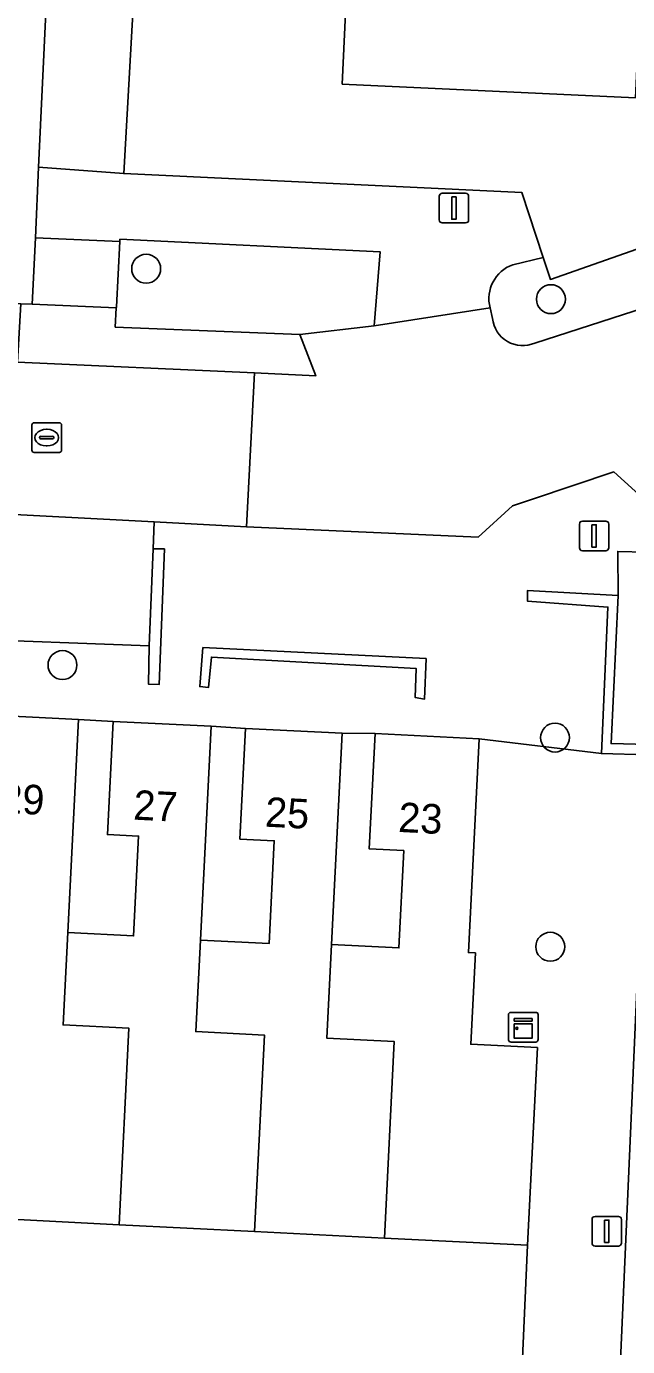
# Model space of a CAD drawing. Extents: x 162989 to 165008, y 383432 to 384338.
# Drawn here: x 164770.39 to 164790.72, y 383753.97 to 383798.57 of the extents above; entities that cross this region are included whole.
import ezdxf

# ---------------------------------------------------------------- set-up
doc = ezdxf.new("R2010")
doc.units = 0
for name, color, linetype in [('IMGEO_Boom', 7, 'Continuous'), ('IMGEO_Erf', 7, 'Continuous'), ('IMGEO_Groenvoorziening', 7, 'Continuous'), ('IMGEO_Kast', 7, 'Continuous'), ('IMGEO_Lichtmast', 7, 'Continuous'), ('IMGEO_Muur', 7, 'Continuous'), ('IMGEO_Pand', 7, 'Continuous'), ('IMGEO_Pand_nummerreeks', 7, 'Continuous'), ('IMGEO_Parkeervlak_open', 7, 'Continuous'), ('IMGEO_Rijbaan_lokaal_open', 7, 'Continuous'), ('IMGEO_Rioolput', 7, 'Continuous'), ('IMGEO_Voetpad_op_trap', 7, 'Continuous'), ('IMGEO_Voetpad_open', 7, 'Continuous')]:
    doc.layers.add(name, color=color, linetype=linetype)

msp = doc.modelspace()

# ---------------------------------------------------------------- linework, layer by layer
at = {"layer": 'IMGEO_Boom'}
for centre in [(164774.439, 383790.386), (164788.126, 383789.357), (164771.609, 383776.996), (164788.263, 383774.543), (164788.104, 383767.48)]:
    msp.add_circle(centre, 0.489, dxfattribs=at)
at = {"layer": 'IMGEO_Erf'}
for points in [[(164774.849, 383814.253), (164773.68, 383793.599), (164787.142, 383792.961), (164787.864, 383790.77), (164788.11, 383790.026), (164797.476, 383793.306), (164799.393, 383793.975), (164799.849, 383794.134), (164800.095, 383799.383)], [(164700.719, 383805.515), (164700.236, 383795.672), (164715.068, 383794.96), (164718.264, 383794.806), (164718.111, 383791.788), (164727.461, 383791.324), (164730.661, 383791.165), (164737.627, 383790.82), (164740.501, 383790.677), (164770.2, 383789.203), (164770.587, 383789.184), (164770.692, 383791.433), (164770.804, 383793.815), (164771.061, 383799.282)], [(164791.21, 383801.113), (164790.98, 383796.164), (164781.069, 383796.626), (164781.394, 383803.588)], [(164787.008, 383750), (164787.333, 383757.393), (164782.493, 383757.637), (164778.104, 383757.858), (164773.523, 383758.088), (164768.8, 383758.326), (164768.965, 383761.601), (164767.065, 383761.696), (164764.942, 383761.803), (164764.779, 383758.576), (164760.084, 383758.812), (164755.629, 383759.037), (164751.039, 383759.268), (164746.381, 383759.502), (164746.53, 383762.47), (164744.352, 383762.58), (164739.876, 383762.805)]]:
    msp.add_lwpolyline(points, dxfattribs=at)
for points in [[(164772.149, 383775.155), (164771.786, 383767.957), (164774.014, 383767.844), (164774.184, 383771.217), (164773.127, 383771.27), (164773.319, 383775.093)], [(164776.635, 383774.926), (164776.271, 383767.701), (164778.594, 383767.584), (164778.769, 383771.057), (164777.608, 383771.116), (164777.796, 383774.853)], [(164781.065, 383774.689), (164780.705, 383767.555), (164782.983, 383767.44), (164783.148, 383770.725), (164781.983, 383770.784), (164782.18, 383774.682)]]:
    msp.add_lwpolyline(points, close=True, dxfattribs=at)
at = {"layer": 'IMGEO_Groenvoorziening'}
for points in [[(164797.789, 383791.998), (164799.744, 383792.663), (164799.393, 383793.975), (164797.476, 383793.306), (164788.11, 383790.026), (164787.864, 383790.77), (164786.836, 383790.521)], [(164787.579, 383787.874), (164796.888, 383790.882), (164796.985, 383790.899), (164797.079, 383790.926)], [(164786.068, 383789.066), (164786.147, 383788.709)]]:
    msp.add_lwpolyline(points, dxfattribs=at)
msp.add_lwpolyline([(164782.353, 383790.951), (164773.549, 383791.381), (164773.545, 383791.309), (164773.431, 383789.096), (164773.43, 383789.069), (164773.396, 383788.413), (164779.64, 383788.161), (164782.147, 383788.454)], close=True, dxfattribs=at)
for centre, radius, start, end in [((164787.243, 383789.376), 1.215, 109.5709, 194.7758), ((164787.17, 383788.818), 1.029, 186.1073, 293.3998)]:
    msp.add_arc(centre, radius, start, end, dxfattribs=at)
at = {"layer": 'IMGEO_Kast'}
for p, q in [((164786.692, 383764.335), (164786.692, 383765.176)), ((164786.692, 383765.176), (164786.692, 383764.335)), ((164786.767, 383765.26), (164787.608, 383765.26)), ((164787.608, 383765.26), (164786.767, 383765.26)), ((164787.692, 383765.185), (164787.692, 383764.344)), ((164787.692, 383764.344), (164787.692, 383765.185)), ((164787.617, 383764.26), (164786.776, 383764.26)), ((164786.776, 383764.26), (164787.617, 383764.26))]:
    msp.add_line(p, q, dxfattribs=at)
for points in [[(164786.887, 383765.05), (164787.487, 383765.05), (164787.487, 383764.965), (164786.887, 383764.965), (164786.887, 383765.05)], [(164786.887, 383764.875), (164787.487, 383764.875), (164787.487, 383764.386), (164786.887, 383764.386), (164786.887, 383764.875)]]:
    msp.add_lwpolyline(points, dxfattribs=at)
msp.add_circle((164786.971, 383764.724), 0.0377, dxfattribs=at)
for centre, start, end in [((164786.77, 383765.182), 92.4484, 184.2845), ((164786.77, 383765.182), 92.4484, 184.2845), ((164787.614, 383765.182), 2.4484, 94.2845), ((164787.614, 383765.182), 2.4484, 94.2845), ((164786.77, 383764.338), 182.4484, 274.2845), ((164786.77, 383764.338), 182.4484, 274.2845), ((164787.614, 383764.338), 272.4484, 4.2845), ((164787.614, 383764.338), 272.4484, 4.2845)]:
    msp.add_arc(centre, 0.0779, start, end, dxfattribs=at)
at = {"layer": 'IMGEO_Lichtmast'}
for p, q in [((164784.351, 383792.034), (164784.351, 383792.834)), ((164784.351, 383792.834), (164784.351, 383792.034)), ((164784.451, 383792.934), (164785.241, 383792.934)), ((164785.241, 383792.934), (164784.451, 383792.934)), ((164785.341, 383792.834), (164785.341, 383792.034)), ((164785.341, 383792.034), (164785.341, 383792.834)), ((164785.241, 383791.934), (164784.451, 383791.934)), ((164784.451, 383791.934), (164785.241, 383791.934)), ((164789.19, 383781.859), (164789.98, 383781.859)), ((164789.98, 383781.859), (164789.19, 383781.859)), ((164789.09, 383780.959), (164789.09, 383781.759)), ((164789.09, 383781.759), (164789.09, 383780.959)), ((164790.08, 383781.759), (164790.08, 383780.959)), ((164790.08, 383780.959), (164790.08, 383781.759)), ((164789.98, 383780.859), (164789.19, 383780.859)), ((164789.19, 383780.859), (164789.98, 383780.859)), ((164789.517, 383757.467), (164789.517, 383758.267)), ((164789.517, 383758.267), (164789.517, 383757.467)), ((164789.617, 383758.367), (164790.407, 383758.367)), ((164790.407, 383758.367), (164789.617, 383758.367)), ((164790.507, 383758.267), (164790.507, 383757.467)), ((164790.507, 383757.467), (164790.507, 383758.267)), ((164790.407, 383757.367), (164789.617, 383757.367)), ((164789.617, 383757.367), (164790.407, 383757.367))]:
    msp.add_line(p, q, dxfattribs=at)
for points in [[(164784.771, 383792.809), (164784.921, 383792.809), (164784.921, 383792.059), (164784.771, 383792.059), (164784.771, 383792.809)], [(164789.51, 383781.734), (164789.66, 383781.734), (164789.66, 383780.984), (164789.51, 383780.984), (164789.51, 383781.734)], [(164789.937, 383758.242), (164790.087, 383758.242), (164790.087, 383757.492), (164789.937, 383757.492), (164789.937, 383758.242)]]:
    msp.add_lwpolyline(points, dxfattribs=at)
for centre, start, end in [((164784.451, 383792.834), 90, 180), ((164784.451, 383792.834), 90, 180), ((164785.241, 383792.834), 0, 90), ((164785.241, 383792.834), 360, 90), ((164784.451, 383792.034), 180, 270), ((164784.451, 383792.034), 180, 270), ((164785.241, 383792.034), 270, 0), ((164785.241, 383792.034), 270, 0), ((164789.19, 383781.759), 90, 180), ((164789.19, 383781.759), 90, 180), ((164789.98, 383781.759), 0, 90), ((164789.98, 383781.759), 360, 90), ((164789.19, 383780.959), 180, 270), ((164789.19, 383780.959), 180, 270), ((164789.98, 383780.959), 270, 0), ((164789.98, 383780.959), 270, 0), ((164789.617, 383758.267), 90, 180), ((164789.617, 383758.267), 90, 180), ((164790.407, 383758.267), 0, 90), ((164790.407, 383758.267), 360, 90), ((164789.617, 383757.467), 180, 270), ((164789.617, 383757.467), 180, 270), ((164790.407, 383757.467), 270, 0), ((164790.407, 383757.467), 270, 0)]:
    msp.add_arc(centre, 0.1, start, end, dxfattribs=at)
at = {"layer": 'IMGEO_Muur'}
for points in [[(164774.538, 383777.648), (164774.52, 383776.345), (164774.88, 383776.34), (164775.057, 383780.918), (164774.674, 383780.926)], [(164790.395, 383779.342), (164787.337, 383779.517), (164787.338, 383779.151), (164790.051, 383778.952), (164789.831, 383774.005), (164791.377, 383773.957), (164791.402, 383774.317), (164790.162, 383774.345)], [(164783.853, 383775.848), (164783.903, 383777.217), (164776.358, 383777.588), (164776.249, 383776.27), (164776.549, 383776.239), (164776.644, 383777.264), (164783.569, 383776.877), (164783.534, 383775.903)]]:
    msp.add_lwpolyline(points, close=True, dxfattribs=at)
at = {"layer": 'IMGEO_Pand'}
for points in [[(164788.009, 383803.275), (164781.394, 383803.588), (164781.069, 383796.626), (164790.98, 383796.164), (164791.21, 383801.113), (164787.916, 383801.267)], [(164767.065, 383761.696), (164768.965, 383761.601), (164768.8, 383758.326), (164773.523, 383758.088), (164773.858, 383764.726), (164771.627, 383764.838), (164771.786, 383767.957), (164772.149, 383775.155), (164768.808, 383775.323), (164768.616, 383771.508), (164769.805, 383771.448), (164769.636, 383768.109), (164767.392, 383768.222)], [(164771.786, 383767.957), (164771.627, 383764.838), (164773.858, 383764.726), (164773.523, 383758.088), (164778.104, 383757.858), (164778.439, 383764.496), (164776.114, 383764.613), (164776.271, 383767.701), (164776.635, 383774.926), (164773.319, 383775.093), (164773.127, 383771.27), (164774.184, 383771.217), (164774.014, 383767.844)], [(164782.493, 383757.637), (164782.826, 383764.276), (164780.545, 383764.39), (164780.705, 383767.555), (164781.065, 383774.689), (164777.796, 383774.853), (164777.608, 383771.116), (164778.769, 383771.057), (164778.594, 383767.584), (164776.271, 383767.701), (164776.114, 383764.613), (164778.439, 383764.496), (164778.104, 383757.858)], [(164782.493, 383757.637), (164787.333, 383757.393), (164787.669, 383764.073), (164785.417, 383764.186), (164785.572, 383767.27), (164785.333, 383767.282), (164785.697, 383774.504), (164782.18, 383774.682), (164781.983, 383770.784), (164783.148, 383770.725), (164782.983, 383767.44), (164780.705, 383767.555), (164780.545, 383764.39), (164782.826, 383764.276)]]:
    msp.add_lwpolyline(points, close=True, dxfattribs=at)
at = {"layer": 'IMGEO_Parkeervlak_open'}
msp.add_lwpolyline([(164761.361, 383781.258), (164761.257, 383778.137), (164774.538, 383777.648), (164774.674, 383780.926), (164774.709, 383781.831), (164762.469, 383782.473), (164760.521, 383782.582), (164744.074, 383783.346), (164744.046, 383782.542)], dxfattribs=at)
at = {"layer": 'IMGEO_Rijbaan_lokaal_open'}
for points in [[(164786.147, 383788.709), (164786.068, 383789.066), (164782.147, 383788.454), (164779.64, 383788.161), (164780.176, 383786.767), (164778.099, 383786.863), (164777.826, 383781.668), (164785.667, 383781.32), (164786.826, 383782.373), (164787.498, 383782.596), (164790.247, 383783.52), (164791.337, 383782.549), (164791.341, 383780.813), (164796.142, 383780.535), (164796.3, 383784.156), (164798.175, 383784.772), (164799.138, 383785.106), (164797.079, 383790.926)], [(164797.079, 383790.926), (164796.985, 383790.899), (164796.888, 383790.882), (164787.579, 383787.874)], [(164778.099, 383786.863), (164770.088, 383787.231), (164744.184, 383788.424)], [(164719.441, 383785.188), (164744.121, 383784.239), (164744.074, 383783.346), (164760.521, 383782.582), (164762.469, 383782.473), (164774.709, 383781.831), (164777.826, 383781.668), (164778.099, 383786.863)]]:
    msp.add_lwpolyline(points, dxfattribs=at)
for points in [[(164797.258, 383777.407), (164797.264, 383777.517), (164797.207, 383777.52), (164797.351, 383780.459), (164796.142, 383780.535), (164791.341, 383780.813), (164790.383, 383780.837), (164790.395, 383779.342), (164790.162, 383774.345), (164791.402, 383774.317), (164791.377, 383773.957), (164797.078, 383773.749)], [(164796.935, 383770.852), (164797.078, 383773.749), (164791.377, 383773.957), (164790.377, 383751.2), (164790.313, 383750), (164790.15, 383746.953), (164808.233, 383746.147), (164808.533, 383746.123), (164808.668, 383749.309), (164821.207, 383748.633), (164821.312, 383750), (164821.436, 383752.563), (164821.533, 383754.99), (164818.484, 383755.14), (164815.434, 383755.29), (164812.384, 383755.44), (164808.564, 383755.628), (164808.456, 383753.446), (164805.418, 383753.595), (164802.38, 383753.745), (164799.342, 383753.894), (164799.453, 383756.154), (164796.226, 383756.313), (164796.408, 383760.009)]]:
    msp.add_lwpolyline(points, close=True, dxfattribs=at)
msp.add_arc((164787.17, 383788.818), 1.029, 186.1073, 293.3998, dxfattribs=at)
at = {"layer": 'IMGEO_Rioolput'}
for p, q in [((164770.577, 383784.254), (164770.577, 383785.106)), ((164770.652, 383785.18), (164771.504, 383785.18)), ((164771.065, 383784.96), (164771.09, 383784.96)), ((164771.578, 383785.106), (164771.578, 383784.254)), ((164770.836, 383784.674), (164770.836, 383784.686)), ((164771.274, 383784.637), (164770.876, 383784.637)), ((164770.879, 383784.723), (164771.277, 383784.723)), ((164771.32, 383784.686), (164771.32, 383784.674)), ((164771.504, 383784.18), (164770.652, 383784.18)), ((164771.088, 383784.4), (164771.063, 383784.4))]:
    msp.add_line(p, q, dxfattribs=at)
for points in [[(164770.577, 383784.254), (164770.577, 383785.106)], [(164770.652, 383785.18), (164771.504, 383785.18)], [(164771.578, 383785.106), (164771.578, 383784.254)], [(164771.504, 383784.18), (164770.652, 383784.18)]]:
    msp.add_lwpolyline(points, dxfattribs=at)
for centre, radius, start, end in [((164770.654, 383785.104), 0.0765, 91.552, 178.448), ((164770.654, 383785.104), 0.0765, 91.552, 178.448), ((164771.502, 383785.104), 0.0765, 1.552, 88.448), ((164771.502, 383785.104), 0.0765, 1.552, 88.448), ((164770.876, 383784.683), 0.0403, 85.8775, 175.7526), ((164770.873, 383784.673), 0.0366, 178.938, 274.7102), ((164771.277, 383784.68), 0.043, 264.8664, 352.4533), ((164771.281, 383784.685), 0.0386, 1.7309, 96.639), ((164770.654, 383784.256), 0.0765, 181.552, 268.448), ((164770.654, 383784.256), 0.0765, 181.552, 268.448), ((164771.502, 383784.256), 0.0765, 271.552, 358.448), ((164771.502, 383784.256), 0.0765, 271.552, 358.448)]:
    msp.add_arc(centre, radius, start, end, dxfattribs=at)
for centre, major_axis, ratio, start_param, end_param in [((164771.064, 383784.68), (-0.387, 0.002), 0.722429, 4.712389, 7.853982), ((164771.089, 383784.68), (-0.39, 0.002), 0.717154, 1.570796, 4.712389)]:
    msp.add_ellipse(centre, major_axis=major_axis, ratio=ratio, start_param=start_param, end_param=end_param, dxfattribs=at)
at = {"layer": 'IMGEO_Voetpad_op_trap'}
msp.add_lwpolyline([(164773.545, 383791.309), (164770.692, 383791.433), (164770.587, 383789.184), (164773.43, 383789.069), (164773.431, 383789.096)], close=True, dxfattribs=at)
at = {"layer": 'IMGEO_Voetpad_open'}
for points in [[(164771.061, 383799.282), (164770.804, 383793.815), (164773.68, 383793.599), (164774.849, 383814.253)], [(164787.142, 383792.961), (164773.68, 383793.599), (164770.804, 383793.815), (164770.692, 383791.433), (164773.545, 383791.309), (164773.549, 383791.381), (164782.353, 383790.951), (164782.147, 383788.454), (164786.068, 383789.066)], [(164786.836, 383790.521), (164787.864, 383790.77), (164787.142, 383792.961)], [(164791.337, 383782.549), (164790.247, 383783.52), (164787.498, 383782.596), (164786.826, 383782.373), (164785.667, 383781.32), (164777.826, 383781.668), (164774.709, 383781.831), (164774.674, 383780.926), (164775.057, 383780.918), (164774.88, 383776.34), (164774.52, 383776.345), (164774.538, 383777.648), (164761.257, 383778.137)], [(164768.808, 383775.323), (164772.149, 383775.155), (164773.319, 383775.093), (164776.635, 383774.926), (164777.796, 383774.853), (164781.065, 383774.689), (164782.18, 383774.682), (164785.697, 383774.504), (164789.831, 383774.005), (164790.051, 383778.952), (164787.338, 383779.151), (164787.337, 383779.517), (164790.395, 383779.342), (164790.383, 383780.837), (164791.341, 383780.813)], [(164790.377, 383751.2), (164791.377, 383773.957), (164789.831, 383774.005), (164785.697, 383774.504), (164785.333, 383767.282), (164785.572, 383767.27), (164785.417, 383764.186), (164787.669, 383764.073), (164787.333, 383757.393), (164787.008, 383750)]]:
    msp.add_lwpolyline(points, dxfattribs=at)
for points in [[(164779.64, 383788.161), (164773.396, 383788.413), (164773.43, 383789.069), (164770.587, 383789.184), (164770.2, 383789.203), (164770.088, 383787.231), (164778.099, 383786.863), (164780.176, 383786.767)], [(164776.358, 383777.588), (164783.903, 383777.217), (164783.853, 383775.848), (164783.534, 383775.903), (164783.569, 383776.877), (164776.644, 383777.264), (164776.549, 383776.239), (164776.249, 383776.27)]]:
    msp.add_lwpolyline(points, close=True, dxfattribs=at)
msp.add_arc((164787.243, 383789.376), 1.215, 109.5709, 194.7758, dxfattribs=at)

# ---------------------------------------------------------------- texts
at = {"layer": 'IMGEO_Pand_nummerreeks'}
for s, rotation, p in [('29', 357.1213, (164769.489, 383772.005)), ('27', 357.1169, (164773.987, 383771.775)), ('25', 357.128, (164778.441, 383771.537)), ('23', 357.1027, (164782.947, 383771.359))]:
    msp.add_text(s, height=1, rotation=rotation, dxfattribs=at).set_placement(p)

doc.saveas('drawing.dxf')
